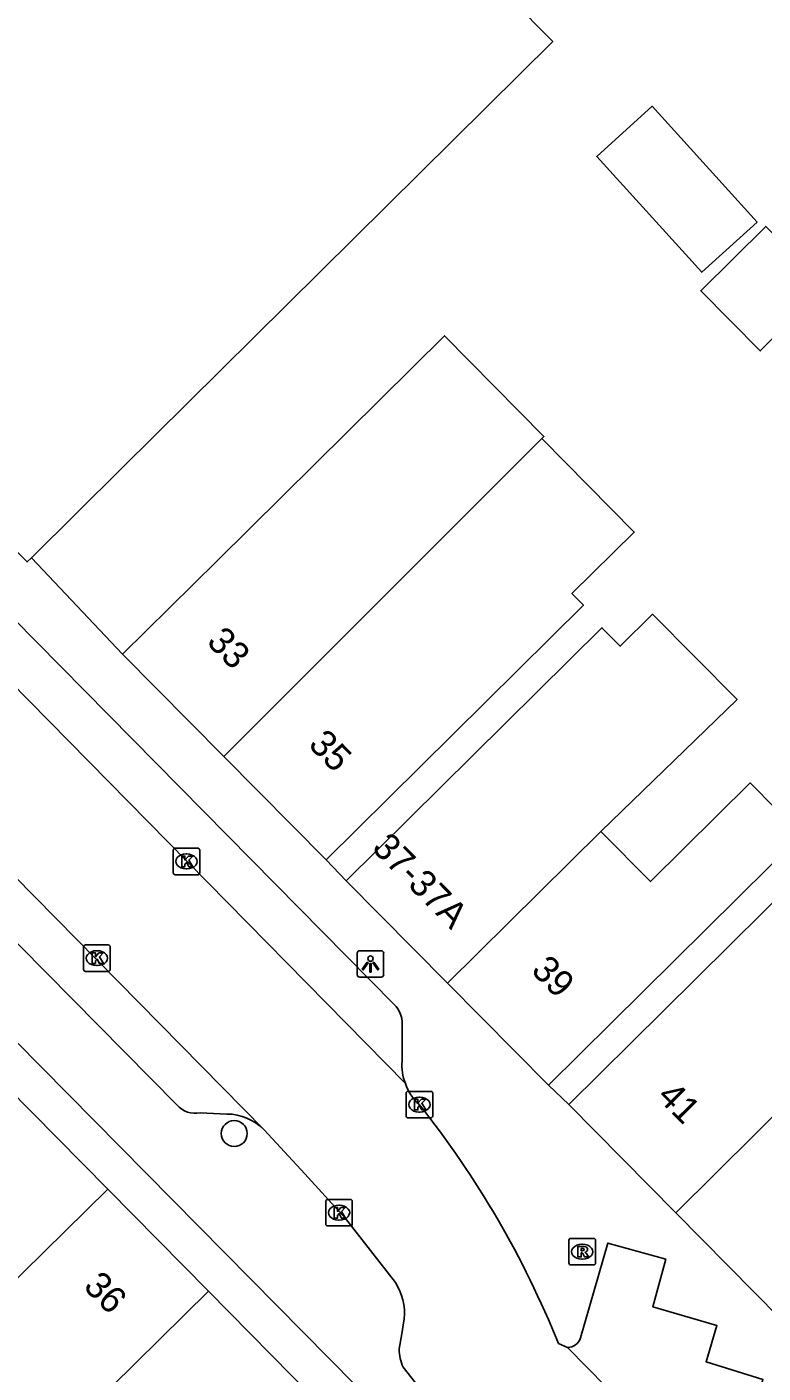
# Model space of a CAD drawing. Extents: x 160107 to 160928, y 382056 to 382918.
# Drawn here: x 160700.6 to 160728.3, y 382585.3 to 382636 of the extents above; entities that cross this region are included whole.
import ezdxf

# ---------------------------------------------------------------- set-up
doc = ezdxf.new("R2010")
doc.units = 0
for name, color, linetype in [('IMGEO_Boom', 7, 'Continuous'), ('IMGEO_Kolk', 7, 'Continuous'), ('IMGEO_Lichtpunt', 7, 'Continuous'), ('IMGEO_Pand', 7, 'Continuous'), ('IMGEO_Pand_nummerreeks', 7, 'Continuous'), ('IMGEO_Rijbaan_lokaal_open', 7, 'Continuous'), ('IMGEO_Rioolput', 7, 'Continuous'), ('IMGEO_Voetpad_open', 7, 'Continuous')]:
    doc.layers.add(name, color=color, linetype=linetype)

msp = doc.modelspace()

# ---------------------------------------------------------------- linework, layer by layer
at = {"layer": 'IMGEO_Boom'}
msp.add_circle((160708.423, 382594.31), 0.489, dxfattribs=at)
at = {"layer": 'IMGEO_Kolk'}
for p, q in [((160706.123, 382604.133), (160706.123, 382604.985)), ((160706.198, 382605.059), (160707.05, 382605.059)), ((160706.611, 382604.839), (160706.636, 382604.839)), ((160707.124, 382604.985), (160707.124, 382604.133)), ((160706.634, 382604.279), (160706.609, 382604.279)), ((160707.05, 382604.059), (160706.198, 382604.059)), ((160702.75, 382600.49), (160702.75, 382601.342)), ((160702.825, 382601.416), (160703.677, 382601.416)), ((160703.238, 382601.196), (160703.263, 382601.196)), ((160703.751, 382601.342), (160703.751, 382600.49)), ((160703.261, 382600.636), (160703.236, 382600.636)), ((160703.677, 382600.416), (160702.825, 382600.416)), ((160714.895, 382594.973), (160714.895, 382595.825)), ((160714.97, 382595.899), (160715.822, 382595.899)), ((160715.383, 382595.679), (160715.408, 382595.679)), ((160715.896, 382595.825), (160715.896, 382594.973)), ((160715.406, 382595.119), (160715.381, 382595.119)), ((160715.822, 382594.899), (160714.97, 382594.899)), ((160711.868, 382590.902), (160711.868, 382591.754)), ((160711.943, 382591.828), (160712.795, 382591.828)), ((160712.356, 382591.608), (160712.381, 382591.608)), ((160712.869, 382591.754), (160712.869, 382590.902)), ((160712.379, 382591.048), (160712.354, 382591.048)), ((160712.795, 382590.828), (160711.943, 382590.828))]:
    msp.add_line(p, q, dxfattribs=at)
for points in [[(160706.123, 382604.133), (160706.123, 382604.985)], [(160706.198, 382605.059), (160707.05, 382605.059)], [(160706.444, 382604.759), (160706.567, 382604.759), (160706.567, 382604.608), (160706.697, 382604.759), (160706.861, 382604.759), (160706.715, 382604.608), (160706.868, 382604.359), (160706.716, 382604.359), (160706.631, 382604.523), (160706.567, 382604.456), (160706.567, 382604.359), (160706.444, 382604.359), (160706.444, 382604.759)], [(160707.124, 382604.985), (160707.124, 382604.133)], [(160707.05, 382604.059), (160706.198, 382604.059)], [(160702.75, 382600.49), (160702.75, 382601.342)], [(160702.825, 382601.416), (160703.677, 382601.416)], [(160703.071, 382601.116), (160703.194, 382601.116), (160703.194, 382600.965), (160703.324, 382601.116), (160703.488, 382601.116), (160703.342, 382600.965), (160703.495, 382600.716), (160703.343, 382600.716), (160703.258, 382600.88), (160703.194, 382600.813), (160703.194, 382600.716), (160703.071, 382600.716), (160703.071, 382601.116)], [(160703.751, 382601.342), (160703.751, 382600.49)], [(160703.677, 382600.416), (160702.825, 382600.416)], [(160714.895, 382594.973), (160714.895, 382595.825)], [(160714.97, 382595.899), (160715.822, 382595.899)], [(160715.216, 382595.599), (160715.339, 382595.599), (160715.339, 382595.448), (160715.469, 382595.599), (160715.633, 382595.599), (160715.487, 382595.448), (160715.64, 382595.199), (160715.488, 382595.199), (160715.403, 382595.363), (160715.339, 382595.296), (160715.339, 382595.199), (160715.216, 382595.199), (160715.216, 382595.599)], [(160715.896, 382595.825), (160715.896, 382594.973)], [(160715.822, 382594.899), (160714.97, 382594.899)], [(160711.868, 382590.902), (160711.868, 382591.754)], [(160711.943, 382591.828), (160712.795, 382591.828)], [(160712.189, 382591.528), (160712.312, 382591.528), (160712.312, 382591.377), (160712.442, 382591.528), (160712.606, 382591.528), (160712.46, 382591.377), (160712.613, 382591.128), (160712.461, 382591.128), (160712.376, 382591.292), (160712.312, 382591.225), (160712.312, 382591.128), (160712.189, 382591.128), (160712.189, 382591.528)], [(160712.869, 382591.754), (160712.869, 382590.902)], [(160712.795, 382590.828), (160711.943, 382590.828)]]:
    msp.add_lwpolyline(points, dxfattribs=at)
for centre, start, end in [((160706.2, 382604.983), 91.552, 178.448), ((160706.2, 382604.983), 91.552, 178.448), ((160707.048, 382604.983), 1.552, 88.448), ((160707.048, 382604.983), 1.552, 88.448), ((160706.2, 382604.135), 181.552, 268.448), ((160706.2, 382604.135), 181.552, 268.448), ((160707.048, 382604.135), 271.552, 358.448), ((160707.048, 382604.135), 271.552, 358.448), ((160702.827, 382601.34), 91.552, 178.448), ((160702.827, 382601.34), 91.552, 178.448), ((160703.675, 382601.34), 1.552, 88.448), ((160703.675, 382601.34), 1.552, 88.448), ((160702.827, 382600.492), 181.552, 268.448), ((160702.827, 382600.492), 181.552, 268.448), ((160703.675, 382600.492), 271.552, 358.448), ((160703.675, 382600.492), 271.552, 358.448), ((160714.972, 382595.823), 91.552, 178.448), ((160714.972, 382595.823), 91.552, 178.448), ((160715.82, 382595.823), 1.552, 88.448), ((160715.82, 382595.823), 1.552, 88.448), ((160714.972, 382594.975), 181.552, 268.448), ((160714.972, 382594.975), 181.552, 268.448), ((160715.82, 382594.975), 271.552, 358.448), ((160715.82, 382594.975), 271.552, 358.448), ((160711.945, 382591.752), 91.552, 178.448), ((160711.945, 382591.752), 91.552, 178.448), ((160712.793, 382591.752), 1.552, 88.448), ((160712.793, 382591.752), 1.552, 88.448), ((160711.945, 382590.904), 181.552, 268.448), ((160711.945, 382590.904), 181.552, 268.448), ((160712.793, 382590.904), 271.552, 358.448), ((160712.793, 382590.904), 271.552, 358.448)]:
    msp.add_arc(centre, 0.0765, start, end, dxfattribs=at)
for centre, major_axis, ratio, start_param, end_param in [((160706.61, 382604.559), (-0.387, 0.002), 0.722429, 4.712389, 7.853982), ((160706.635, 382604.559), (-0.39, 0.002), 0.717154, 1.570796, 4.712389), ((160703.237, 382600.916), (-0.387, 0.002), 0.722429, 4.712389, 7.853982), ((160703.262, 382600.916), (-0.39, 0.002), 0.717154, 1.570796, 4.712389), ((160715.382, 382595.399), (-0.387, 0.002), 0.722429, 4.712389, 7.853982), ((160715.407, 382595.399), (-0.39, 0.002), 0.717154, 1.570796, 4.712389), ((160712.355, 382591.328), (-0.387, 0.002), 0.722429, 4.712389, 7.853982), ((160712.38, 382591.328), (-0.39, 0.002), 0.717154, 1.570796, 4.712389)]:
    msp.add_ellipse(centre, major_axis=major_axis, ratio=ratio, start_param=start_param, end_param=end_param, dxfattribs=at)
at = {"layer": 'IMGEO_Lichtpunt'}
for p, q in [((160713.054, 382601.1), (160713.054, 382600.293)), ((160713.054, 382601.1), (160713.054, 382600.293)), ((160713.956, 382601.195), (160713.148, 382601.195)), ((160713.956, 382601.195), (160713.148, 382601.195)), ((160714.05, 382600.293), (160714.05, 382601.1)), ((160714.05, 382600.293), (160714.05, 382601.1)), ((160713.148, 382600.199), (160713.956, 382600.199)), ((160713.148, 382600.199), (160713.956, 382600.199))]:
    msp.add_line(p, q, dxfattribs=at)
for points in [[(160713.428, 382600.764), (160713.467, 382600.736), (160713.279, 382600.474), (160713.241, 382600.501), (160713.428, 382600.764)], [(160713.53, 382600.716), (160713.577, 382600.716), (160713.577, 382600.394), (160713.53, 382600.394), (160713.53, 382600.716)], [(160713.64, 382600.736), (160713.678, 382600.763), (160713.865, 382600.501), (160713.826, 382600.473), (160713.64, 382600.736)]]:
    msp.add_lwpolyline(points, dxfattribs=at)
msp.add_circle((160713.553, 382600.898), 0.0994, dxfattribs=at)
for centre, start, end in [((160713.148, 382601.1), 90, 180), ((160713.148, 382601.1), 90, 180), ((160713.956, 382601.1), 0, 90), ((160713.956, 382601.1), 0, 90), ((160713.148, 382600.293), 180, 270), ((160713.148, 382600.293), 180, 270), ((160713.956, 382600.293), 270, 0), ((160713.956, 382600.293), 270, 360)]:
    msp.add_arc(centre, 0.0946, start, end, dxfattribs=at)
at = {"layer": 'IMGEO_Pand'}
for points in [[(160700.729, 382641.256), (160701.666, 382642.184), (160703.6, 382640.231), (160706.377, 382642.98), (160708.74, 382640.592), (160709.205, 382641.053), (160706.373, 382643.913), (160709.229, 382646.741), (160720.417, 382635.44), (160704.173, 382619.357), (160700.781, 382615.999)], [(160728.121, 382628.642), (160726.031, 382626.748), (160722.075, 382631.11), (160724.165, 382633.005), (160728.121, 382628.642)], [(160700.781, 382615.999), (160700.619, 382615.839), (160689.9, 382626.667), (160690.212, 382626.976), (160688.279, 382628.929)], [(160730.682, 382626.211), (160728.233, 382623.787), (160725.991, 382626.052), (160728.439, 382628.476), (160730.682, 382626.211)], [(160704.22, 382612.363), (160707.779, 382615.884), (160713.918, 382621.959), (160716.34, 382624.356), (160720.088, 382620.568), (160720.004, 382620.485)], [(160708.036, 382608.508), (160720.004, 382620.485)], [(160720.004, 382620.485), (160723.485, 382616.966), (160721.141, 382614.647), (160721.571, 382614.212), (160715.435, 382608.14), (160711.88, 382604.623)], [(160712.64, 382603.828), (160716.208, 382607.36), (160722.271, 382613.359), (160722.962, 382612.661), (160724.18, 382613.866), (160727.361, 382610.652), (160722.227, 382605.692)], [(160708.036, 382608.508), (160704.22, 382612.363)], [(160711.88, 382604.623), (160708.036, 382608.508)], [(160722.227, 382605.692), (160724.1, 382603.799), (160727.857, 382607.516), (160729.792, 382605.56), (160723.814, 382599.645), (160720.259, 382596.128)], [(160721.02, 382595.398), (160724.575, 382598.915), (160730.892, 382605.166), (160733.062, 382607.274), (160734.912, 382605.405), (160732.761, 382603.276), (160728.91, 382599.465), (160731.069, 382597.284)], [(160716.453, 382599.974), (160722.227, 382605.692)], [(160716.453, 382599.974), (160712.64, 382603.828)], [(160720.259, 382596.128), (160716.453, 382599.974)], [(160731.069, 382597.284), (160725.048, 382591.328)], [(160703.657, 382592.214), (160699.859, 382596.064)], [(160725.048, 382591.328), (160721.02, 382595.398)], [(160697.246, 382585.906), (160703.657, 382592.214)], [(160703.657, 382592.214), (160707.451, 382588.367)], [(160728.986, 382587.348), (160725.048, 382591.328)], [(160701.047, 382582.057), (160704.98, 382578.074), (160707.82, 382580.874), (160711.381, 382584.383), (160707.451, 382588.367)], [(160707.451, 382588.367), (160701.047, 382582.057)]]:
    msp.add_lwpolyline(points, dxfattribs=at)
at = {"layer": 'IMGEO_Rijbaan_lokaal_open'}
for points in [[(160714.878, 382596.2), (160699.209, 382612.113), (160695.832, 382615.528)], [(160692.265, 382611.995), (160709.547, 382594.453)], [(160714.493, 382588.694), (160712.616, 382591.11), (160711.081, 382592.793), (160709.547, 382594.453)], [(160714.633, 382586.196), (160714.721, 382586.695), (160714.823, 382587.33)], [(160720.632, 382586.406), (160720.976, 382586.252)], [(160727.5, 382579.611), (160720.976, 382586.252)], [(160745.559, 382560.507), (160743.809, 382560.192), (160743.433, 382560.188), (160743.117, 382560.436), (160733.581, 382566.848), (160731.094, 382568.559), (160730.264, 382569.13), (160728.04, 382571.177), (160718.708, 382580.708), (160717.231, 382582.398), (160714.785, 382585.506)]]:
    msp.add_lwpolyline(points, dxfattribs=at)
for centre, radius, start, end in [((160716.492, 382596.677), 1.683, 196.4497, 229.2237), ((160686.814, 382572.735), 36.477, 22.0112, 38.4193), ((160712.775, 382587.556), 2.06, 353.6887, 33.5124), ((160716.227, 382586.185), 1.594, 179.6165, 205.23)]:
    msp.add_arc(centre, radius, start, end, dxfattribs=at)
at = {"layer": 'IMGEO_Rioolput'}
for p, q in [((160721.029, 382589.434), (160721.029, 382590.286)), ((160721.104, 382590.36), (160721.956, 382590.36)), ((160721.517, 382590.14), (160721.542, 382590.14)), ((160722.03, 382590.286), (160722.03, 382589.434)), ((160721.54, 382589.58), (160721.515, 382589.58)), ((160721.956, 382589.36), (160721.104, 382589.36))]:
    msp.add_line(p, q, dxfattribs=at)
for points in [[(160721.029, 382589.434), (160721.029, 382590.286)], [(160721.104, 382590.36), (160721.956, 382590.36)], [(160721.618, 382590.058), (160721.366, 382590.06), (160721.366, 382589.66)], [(160721.544, 382589.979), (160721.49, 382589.979), (160721.49, 382589.898)], [(160721.49, 382589.898), (160721.542, 382589.898)], [(160722.03, 382590.286), (160722.03, 382589.434)], [(160721.366, 382589.66), (160721.49, 382589.66), (160721.49, 382589.822), (160721.501, 382589.822)], [(160721.548, 382589.793), (160721.619, 382589.66), (160721.759, 382589.66), (160721.694, 382589.786)], [(160721.956, 382589.36), (160721.104, 382589.36)]]:
    msp.add_lwpolyline(points, dxfattribs=at)
for centre, radius, start, end in [((160721.106, 382590.284), 0.0765, 91.552, 178.448), ((160721.106, 382590.284), 0.0765, 91.552, 178.448), ((160721.526, 382590.087), 0.19, 274.7715, 282.9687), ((160721.55, 382589.883), 0.0964, 77.0061, 93.1865), ((160721.564, 382589.94), 0.0378, 276.6634, 79.6772), ((160721.617, 382589.948), 0.109, 350.3612, 89.416), ((160721.615, 382589.948), 0.112, 277.5842, 350.9817), ((160721.954, 382590.284), 0.0765, 1.552, 88.448), ((160721.954, 382590.284), 0.0765, 1.552, 88.448), ((160721.106, 382589.436), 0.0765, 181.552, 268.448), ((160721.106, 382589.436), 0.0765, 181.552, 268.448), ((160721.5, 382589.769), 0.0533, 26.0293, 88.6989), ((160721.599, 382589.733), 0.108, 29.5134, 73.7905), ((160721.954, 382589.436), 0.0765, 271.552, 358.448), ((160721.954, 382589.436), 0.0765, 271.552, 358.448)]:
    msp.add_arc(centre, radius, start, end, dxfattribs=at)
for centre, major_axis, ratio, start_param, end_param in [((160721.516, 382589.86), (-0.387, 0.002), 0.722429, 4.712389, 7.853982), ((160721.541, 382589.86), (-0.39, 0.002), 0.717154, 1.570796, 4.712389)]:
    msp.add_ellipse(centre, major_axis=major_axis, ratio=ratio, start_param=start_param, end_param=end_param, dxfattribs=at)
at = {"layer": 'IMGEO_Voetpad_open'}
for points in [[(160677.77, 382636.349), (160694.982, 382618.904), (160693.909, 382617.859), (160694.552, 382617.243), (160695.607, 382618.271), (160714.45, 382599.171)], [(160662.826, 382635.631), (160712.982, 382584.842)], [(160706.263, 382595.385), (160689.516, 382612.338), (160690.574, 382613.342), (160689.943, 382613.949), (160688.913, 382612.948), (160672.412, 382629.652)], [(160700.781, 382615.999), (160704.22, 382612.363)], [(160711.88, 382604.623), (160712.64, 382603.828)], [(160714.75, 382598.433), (160714.742, 382597.032)], [(160720.259, 382596.128), (160721.02, 382595.398)], [(160708.142, 382595.045), (160707.142, 382595.09)], [(160721.466, 382586.612), (160722.499, 382590.184), (160724.671, 382589.582), (160724.192, 382587.786), (160726.601, 382587.08), (160726.196, 382585.713), (160728.334, 382585.044), (160727.121, 382580.948)]]:
    msp.add_lwpolyline(points, dxfattribs=at)
for centre, radius, start, end in [((160713.705, 382598.438), 1.045, 359.7071, 44.5367), ((160716.356, 382596.869), 1.622, 174.2202, 204.3469), ((160706.951, 382595.979), 0.909, 220.7789, 282.1167), ((160708.121, 382593.032), 2.013, 44.9044, 89.3991), ((160720.979, 382586.761), 0.509, 269.6169, 342.9921)]:
    msp.add_arc(centre, radius, start, end, dxfattribs=at)

# ---------------------------------------------------------------- texts
at = {"layer": 'IMGEO_Pand_nummerreeks'}
for s, rotation, p in [('33', 314.7024, (160707.345, 382612.788)), ('35', 314.7024, (160711.175, 382608.918)), ('37-37A', 314.6962, (160713.566, 382605.025)), ('39', 314.697, (160719.565, 382600.413)), ('41', 314.7005, (160724.307, 382595.659)), ('36', 314.6046, (160702.703, 382588.51))]:
    msp.add_text(s, height=1, rotation=rotation, dxfattribs=at).set_placement(p)

doc.saveas('drawing.dxf')
